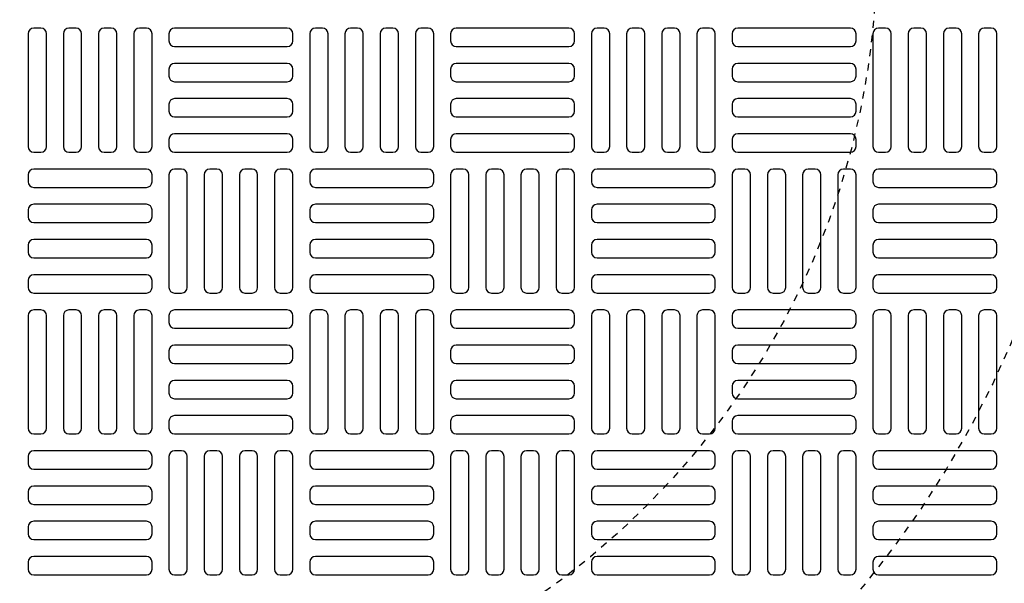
# Model space of a CAD drawing. Extents: x -285 to 5863, y 308 to 3178.
# Tile 469 of 622: x 1870 to 1884, y 1389 to 1397. Entities that reach past the tile are written whole.
import ezdxf

# ---------------------------------------------------------------- set-up
doc = ezdxf.new("R2010")
doc.units = 0
doc.header["$MEASUREMENT"] = 0
doc.linetypes.add('HIDDEN2', pattern=[0.28125, 0.1875, -0.09375])
doc.layers.get('DEFPOINTS').update_dxf_attribs({"linetype": 'CONTINUOUS'})
for name, color, linetype in [('TANK-MANHOLE-COVER-40', 2, 'CONTINUOUS'), ('TANK-MANHOLE-COVER-HATCH-40', 252, 'CONTINUOUS'), ('TANK-SLOPE', 3, 'CONTINUOUS')]:
    doc.layers.add(name, color=color, linetype=linetype)

msp = doc.modelspace()

# ---------------------------------------------------------------- linework, layer by layer
at = {"layer": 'DEFPOINTS', "color": 8, "linetype": 'HIDDEN2', "ltscale": 0.125}
msp.add_circle((1871.12893, 1398.08307), 14, dxfattribs=at)
msp.add_circle((1871.12893, 1398.08307), 14, dxfattribs=at)
msp.add_circle((1871.12893, 1398.08307), 14, dxfattribs=at)
msp.add_circle((1871.12893, 1398.08307), 14, dxfattribs=at)
at = {"layer": 'DEFPOINTS', "color": 8, "linetype": 'HIDDEN2', "ltscale": 0.5}
msp.add_circle((1871.12893, 1398.08307), 11, dxfattribs=at)
msp.add_circle((1871.12893, 1398.08307), 11, dxfattribs=at)
msp.add_circle((1871.12893, 1398.08307), 11, dxfattribs=at)
msp.add_circle((1871.12893, 1398.08307), 11, dxfattribs=at)
at = {"layer": 'TANK-MANHOLE-COVER-40', "color": 4, "linetype": 'Continuous'}
msp.add_circle((1871.1297, 1398.08307), 22.63902, dxfattribs=at)
at = {"layer": 'TANK-MANHOLE-COVER-40', "color": 1, "linetype": 'Continuous'}
msp.add_circle((1871.1297, 1398.08307), 22.44094, dxfattribs=at)
at = {"layer": 'TANK-MANHOLE-COVER-40', "color": 2, "linetype": 'Continuous'}
msp.add_circle((1871.1297, 1398.08307), 21.65354, dxfattribs=at)
at = {"layer": 'TANK-MANHOLE-COVER-HATCH-40', "linetype": 'Continuous', "flags": 128}
for points in [[(1870.3423, 1396.98071, 0.41421356), (1870.26356, 1396.90197), (1870.26356, 1395.32716, 0.41421356), (1870.3423, 1395.24842), (1870.44072, 1395.24842, 0.41421356), (1870.51946, 1395.32716), (1870.51946, 1396.90197, 0.41421356), (1870.44072, 1396.98071)], [(1870.83443, 1396.98071, 0.41421356), (1870.75568, 1396.90197), (1870.75568, 1395.32716, 0.41421356), (1870.83443, 1395.24842), (1870.93285, 1395.24842, 0.41421356), (1871.01159, 1395.32716), (1871.01159, 1396.90197, 0.41421356), (1870.93285, 1396.98071)], [(1871.32655, 1396.98071, 0.41421356), (1871.24781, 1396.90197), (1871.24781, 1395.32716, 0.41421356), (1871.32655, 1395.24842), (1871.42498, 1395.24842, 0.41421356), (1871.50372, 1395.32716), (1871.50372, 1396.90197, 0.41421356), (1871.42498, 1396.98071)], [(1871.81868, 1396.98071, 0.41421356), (1871.73994, 1396.90197), (1871.73994, 1395.32716, 0.41421356), (1871.81868, 1395.24842), (1871.9171, 1395.24842, 0.41421356), (1871.99584, 1395.32716), (1871.99584, 1396.90197, 0.41421356), (1871.9171, 1396.98071)], [(1873.96435, 1396.90197, 0.41421356), (1873.88561, 1396.98071), (1872.3108, 1396.98071, 0.41421356), (1872.23206, 1396.90197), (1872.23206, 1396.80354, 0.41421356), (1872.3108, 1396.7248), (1873.88561, 1396.7248, 0.41421356), (1873.96435, 1396.80354)], [(1874.27931, 1396.98071, 0.41421356), (1874.20057, 1396.90197), (1874.20057, 1395.32716, 0.41421356), (1874.27931, 1395.24842), (1874.37773, 1395.24842, 0.41421356), (1874.45647, 1395.32716), (1874.45647, 1396.90197, 0.41421356), (1874.37773, 1396.98071)], [(1874.77143, 1396.98071, 0.41421356), (1874.69269, 1396.90197), (1874.69269, 1395.32716, 0.41421356), (1874.77143, 1395.24842), (1874.86986, 1395.24842, 0.41421356), (1874.9486, 1395.32716), (1874.9486, 1396.90197, 0.41421356), (1874.86986, 1396.98071)], [(1875.26356, 1396.98071, 0.41421356), (1875.18482, 1396.90197), (1875.18482, 1395.32716, 0.41421356), (1875.26356, 1395.24842), (1875.36198, 1395.24842, 0.41421356), (1875.44072, 1395.32716), (1875.44072, 1396.90197, 0.41421356), (1875.36198, 1396.98071)], [(1875.75568, 1396.98071, 0.41421356), (1875.67694, 1396.90197), (1875.67694, 1395.32716, 0.41421356), (1875.75568, 1395.24842), (1875.85411, 1395.24842, 0.41421356), (1875.93285, 1395.32716), (1875.93285, 1396.90197, 0.41421356), (1875.85411, 1396.98071)], [(1877.90135, 1396.90197, 0.41421356), (1877.82261, 1396.98071), (1876.24781, 1396.98071, 0.41421356), (1876.16907, 1396.90197), (1876.16907, 1396.80354, 0.41421356), (1876.24781, 1396.7248), (1877.82261, 1396.7248, 0.41421356), (1877.90135, 1396.80354)], [(1878.21631, 1396.98071, 0.41421356), (1878.13757, 1396.90197), (1878.13757, 1395.32716, 0.41421356), (1878.21631, 1395.24842), (1878.31474, 1395.24842, 0.41421356), (1878.39348, 1395.32716), (1878.39348, 1396.90197, 0.41421356), (1878.31474, 1396.98071)], [(1878.70844, 1396.98071, 0.41421356), (1878.6297, 1396.90197), (1878.6297, 1395.32716, 0.41421356), (1878.70844, 1395.24842), (1878.80687, 1395.24842, 0.41421356), (1878.88561, 1395.32716), (1878.88561, 1396.90197, 0.41421356), (1878.80687, 1396.98071)], [(1879.20057, 1396.98071, 0.41421356), (1879.12183, 1396.90197), (1879.12183, 1395.32716, 0.41421356), (1879.20057, 1395.24842), (1879.29899, 1395.24842, 0.41421356), (1879.37773, 1395.32716), (1879.37773, 1396.90197, 0.41421356), (1879.29899, 1396.98071)], [(1879.69269, 1396.98071, 0.41421356), (1879.61395, 1396.90197), (1879.61395, 1395.32716, 0.41421356), (1879.69269, 1395.24842), (1879.79112, 1395.24842, 0.41421356), (1879.86986, 1395.32716), (1879.86986, 1396.90197, 0.41421356), (1879.79112, 1396.98071)], [(1881.83836, 1396.90197, 0.41421356), (1881.75962, 1396.98071), (1880.18482, 1396.98071, 0.41421356), (1880.10608, 1396.90197), (1880.10608, 1396.80354, 0.41421356), (1880.18482, 1396.7248), (1881.75962, 1396.7248, 0.41421356), (1881.83836, 1396.80354)], [(1882.15332, 1396.98071, 0.41421356), (1882.07458, 1396.90197), (1882.07458, 1395.32716, 0.41421356), (1882.15332, 1395.24842), (1882.25175, 1395.24842, 0.41421356), (1882.33049, 1395.32716), (1882.33049, 1396.90197, 0.41421356), (1882.25175, 1396.98071)], [(1882.64545, 1396.98071, 0.41421356), (1882.56671, 1396.90197), (1882.56671, 1395.32716, 0.41421356), (1882.64545, 1395.24842), (1882.74387, 1395.24842, 0.41421356), (1882.82261, 1395.32716), (1882.82261, 1396.90197, 0.41421356), (1882.74387, 1396.98071)], [(1883.13757, 1396.98071, 0.41421356), (1883.05883, 1396.90197), (1883.05883, 1395.32716, 0.41421356), (1883.13757, 1395.24842), (1883.236, 1395.24842, 0.41421356), (1883.31474, 1395.32716), (1883.31474, 1396.90197, 0.41421356), (1883.236, 1396.98071)], [(1883.6297, 1396.98071, 0.41421356), (1883.55096, 1396.90197), (1883.55096, 1395.32716, 0.41421356), (1883.6297, 1395.24842), (1883.72813, 1395.24842, 0.41421356), (1883.80687, 1395.32716), (1883.80687, 1396.90197, 0.41421356), (1883.72813, 1396.98071)], [(1873.96435, 1396.40984, 0.41421356), (1873.88561, 1396.48858), (1872.3108, 1396.48858, 0.41421356), (1872.23206, 1396.40984), (1872.23206, 1396.31141, 0.41421356), (1872.3108, 1396.23267), (1873.88561, 1396.23267, 0.41421356), (1873.96435, 1396.31141)], [(1877.90135, 1396.40984, 0.41421356), (1877.82261, 1396.48858), (1876.24781, 1396.48858, 0.41421356), (1876.16907, 1396.40984), (1876.16907, 1396.31141, 0.41421356), (1876.24781, 1396.23267), (1877.82261, 1396.23267, 0.41421356), (1877.90135, 1396.31141)], [(1881.83836, 1396.40984, 0.41421356), (1881.75962, 1396.48858), (1880.18482, 1396.48858, 0.41421356), (1880.10608, 1396.40984), (1880.10608, 1396.31141, 0.41421356), (1880.18482, 1396.23267), (1881.75962, 1396.23267, 0.41421356), (1881.83836, 1396.31141)], [(1873.96435, 1395.91771, 0.41421356), (1873.88561, 1395.99645), (1872.3108, 1395.99645, 0.41421356), (1872.23206, 1395.91771), (1872.23206, 1395.81929, 0.41421356), (1872.3108, 1395.74055), (1873.88561, 1395.74055, 0.41421356), (1873.96435, 1395.81929)], [(1877.90135, 1395.91771, 0.41421356), (1877.82261, 1395.99645), (1876.24781, 1395.99645, 0.41421356), (1876.16907, 1395.91771), (1876.16907, 1395.81929, 0.41421356), (1876.24781, 1395.74055), (1877.82261, 1395.74055, 0.41421356), (1877.90135, 1395.81929)], [(1881.83836, 1395.91771, 0.41421356), (1881.75962, 1395.99645), (1880.18482, 1395.99645, 0.41421356), (1880.10608, 1395.91771), (1880.10608, 1395.81929, 0.41421356), (1880.18482, 1395.74055), (1881.75962, 1395.74055, 0.41421356), (1881.83836, 1395.81929)], [(1873.96435, 1395.42559, 0.41421356), (1873.88561, 1395.50433), (1872.3108, 1395.50433, 0.41421356), (1872.23206, 1395.42559), (1872.23206, 1395.32716, 0.41421356), (1872.3108, 1395.24842), (1873.88561, 1395.24842, 0.41421356), (1873.96435, 1395.32716)], [(1877.90135, 1395.42559, 0.41421356), (1877.82261, 1395.50433), (1876.24781, 1395.50433, 0.41421356), (1876.16907, 1395.42559), (1876.16907, 1395.32716, 0.41421356), (1876.24781, 1395.24842), (1877.82261, 1395.24842, 0.41421356), (1877.90135, 1395.32716)], [(1881.83836, 1395.42559, 0.41421356), (1881.75962, 1395.50433), (1880.18482, 1395.50433, 0.41421356), (1880.10608, 1395.42559), (1880.10608, 1395.32716, 0.41421356), (1880.18482, 1395.24842), (1881.75962, 1395.24842, 0.41421356), (1881.83836, 1395.32716)], [(1870.26356, 1394.83504, 0.41421356), (1870.3423, 1394.7563), (1871.9171, 1394.7563, 0.41421356), (1871.99584, 1394.83504), (1871.99584, 1394.93346, 0.41421356), (1871.9171, 1395.0122), (1870.3423, 1395.0122, 0.41421356), (1870.26356, 1394.93346)], [(1872.3108, 1395.0122, 0.41421356), (1872.23206, 1394.93346), (1872.23206, 1393.35866, 0.41421356), (1872.3108, 1393.27992), (1872.40923, 1393.27992, 0.41421356), (1872.48797, 1393.35866), (1872.48797, 1394.93346, 0.41421356), (1872.40923, 1395.0122)], [(1872.80293, 1395.0122, 0.41421356), (1872.72419, 1394.93346), (1872.72419, 1393.35866, 0.41421356), (1872.80293, 1393.27992), (1872.90135, 1393.27992, 0.41421356), (1872.98009, 1393.35866), (1872.98009, 1394.93346, 0.41421356), (1872.90135, 1395.0122)], [(1873.29506, 1395.0122, 0.41421356), (1873.21631, 1394.93346), (1873.21631, 1393.35866, 0.41421356), (1873.29506, 1393.27992), (1873.39348, 1393.27992, 0.41421356), (1873.47222, 1393.35866), (1873.47222, 1394.93346, 0.41421356), (1873.39348, 1395.0122)], [(1873.78718, 1395.0122, 0.41421356), (1873.70844, 1394.93346), (1873.70844, 1393.35866, 0.41421356), (1873.78718, 1393.27992), (1873.88561, 1393.27992, 0.41421356), (1873.96435, 1393.35866), (1873.96435, 1394.93346, 0.41421356), (1873.88561, 1395.0122)], [(1874.20057, 1394.83504, 0.41421356), (1874.27931, 1394.7563), (1875.85411, 1394.7563, 0.41421356), (1875.93285, 1394.83504), (1875.93285, 1394.93346, 0.41421356), (1875.85411, 1395.0122), (1874.27931, 1395.0122, 0.41421356), (1874.20057, 1394.93346)], [(1876.24781, 1395.0122, 0.41421356), (1876.16907, 1394.93346), (1876.16907, 1393.35866, 0.41421356), (1876.24781, 1393.27992), (1876.34624, 1393.27992, 0.41421356), (1876.42498, 1393.35866), (1876.42498, 1394.93346, 0.41421356), (1876.34624, 1395.0122)], [(1876.73994, 1395.0122, 0.41421356), (1876.6612, 1394.93346), (1876.6612, 1393.35866, 0.41421356), (1876.73994, 1393.27992), (1876.83836, 1393.27992, 0.41421356), (1876.9171, 1393.35866), (1876.9171, 1394.93346, 0.41421356), (1876.83836, 1395.0122)], [(1877.23206, 1395.0122, 0.41421356), (1877.15332, 1394.93346), (1877.15332, 1393.35866, 0.41421356), (1877.23206, 1393.27992), (1877.33049, 1393.27992, 0.41421356), (1877.40923, 1393.35866), (1877.40923, 1394.93346, 0.41421356), (1877.33049, 1395.0122)], [(1877.72419, 1395.0122, 0.41421356), (1877.64545, 1394.93346), (1877.64545, 1393.35866, 0.41421356), (1877.72419, 1393.27992), (1877.82261, 1393.27992, 0.41421356), (1877.90135, 1393.35866), (1877.90135, 1394.93346, 0.41421356), (1877.82261, 1395.0122)], [(1878.13757, 1394.83504, 0.41421356), (1878.21631, 1394.7563), (1879.79112, 1394.7563, 0.41421356), (1879.86986, 1394.83504), (1879.86986, 1394.93346, 0.41421356), (1879.79112, 1395.0122), (1878.21631, 1395.0122, 0.41421356), (1878.13757, 1394.93346)], [(1880.18482, 1395.0122, 0.41421356), (1880.10608, 1394.93346), (1880.10608, 1393.35866, 0.41421356), (1880.18482, 1393.27992), (1880.28324, 1393.27992, 0.41421356), (1880.36198, 1393.35866), (1880.36198, 1394.93346, 0.41421356), (1880.28324, 1395.0122)], [(1880.67694, 1395.0122, 0.41421356), (1880.5982, 1394.93346), (1880.5982, 1393.35866, 0.41421356), (1880.67694, 1393.27992), (1880.77537, 1393.27992, 0.41421356), (1880.85411, 1393.35866), (1880.85411, 1394.93346, 0.41421356), (1880.77537, 1395.0122)], [(1881.16907, 1395.0122, 0.41421356), (1881.09033, 1394.93346), (1881.09033, 1393.35866, 0.41421356), (1881.16907, 1393.27992), (1881.2675, 1393.27992, 0.41421356), (1881.34624, 1393.35866), (1881.34624, 1394.93346, 0.41421356), (1881.2675, 1395.0122)], [(1881.6612, 1395.0122, 0.41421356), (1881.58246, 1394.93346), (1881.58246, 1393.35866, 0.41421356), (1881.6612, 1393.27992), (1881.75962, 1393.27992, 0.41421356), (1881.83836, 1393.35866), (1881.83836, 1394.93346, 0.41421356), (1881.75962, 1395.0122)], [(1882.07458, 1394.83504, 0.41421356), (1882.15332, 1394.7563), (1883.72813, 1394.7563, 0.41421356), (1883.80687, 1394.83504), (1883.80687, 1394.93346, 0.41421356), (1883.72813, 1395.0122), (1882.15332, 1395.0122, 0.41421356), (1882.07458, 1394.93346)], [(1870.26356, 1394.34291, 0.41421356), (1870.3423, 1394.26417), (1871.9171, 1394.26417, 0.41421356), (1871.99584, 1394.34291), (1871.99584, 1394.44134, 0.41421356), (1871.9171, 1394.52008), (1870.3423, 1394.52008, 0.41421356), (1870.26356, 1394.44134)], [(1874.20057, 1394.34291, 0.41421356), (1874.27931, 1394.26417), (1875.85411, 1394.26417, 0.41421356), (1875.93285, 1394.34291), (1875.93285, 1394.44134, 0.41421356), (1875.85411, 1394.52008), (1874.27931, 1394.52008, 0.41421356), (1874.20057, 1394.44134)], [(1878.13757, 1394.34291, 0.41421356), (1878.21631, 1394.26417), (1879.79112, 1394.26417, 0.41421356), (1879.86986, 1394.34291), (1879.86986, 1394.44134, 0.41421356), (1879.79112, 1394.52008), (1878.21631, 1394.52008, 0.41421356), (1878.13757, 1394.44134)], [(1882.07458, 1394.34291, 0.41421356), (1882.15332, 1394.26417), (1883.72813, 1394.26417, 0.41421356), (1883.80687, 1394.34291), (1883.80687, 1394.44134, 0.41421356), (1883.72813, 1394.52008), (1882.15332, 1394.52008, 0.41421356), (1882.07458, 1394.44134)], [(1870.26356, 1393.85078, 0.41421356), (1870.3423, 1393.77204), (1871.9171, 1393.77204, 0.41421356), (1871.99584, 1393.85078), (1871.99584, 1393.94921, 0.41421356), (1871.9171, 1394.02795), (1870.3423, 1394.02795, 0.41421356), (1870.26356, 1393.94921)], [(1874.20057, 1393.85078, 0.41421356), (1874.27931, 1393.77204), (1875.85411, 1393.77204, 0.41421356), (1875.93285, 1393.85078), (1875.93285, 1393.94921, 0.41421356), (1875.85411, 1394.02795), (1874.27931, 1394.02795, 0.41421356), (1874.20057, 1393.94921)], [(1878.13757, 1393.85078, 0.41421356), (1878.21631, 1393.77204), (1879.79112, 1393.77204, 0.41421356), (1879.86986, 1393.85078), (1879.86986, 1393.94921, 0.41421356), (1879.79112, 1394.02795), (1878.21631, 1394.02795, 0.41421356), (1878.13757, 1393.94921)], [(1882.07458, 1393.85078, 0.41421356), (1882.15332, 1393.77204), (1883.72813, 1393.77204, 0.41421356), (1883.80687, 1393.85078), (1883.80687, 1393.94921, 0.41421356), (1883.72813, 1394.02795), (1882.15332, 1394.02795, 0.41421356), (1882.07458, 1393.94921)], [(1870.26356, 1393.35866, 0.41421356), (1870.3423, 1393.27992), (1871.9171, 1393.27992, 0.41421356), (1871.99584, 1393.35866), (1871.99584, 1393.45708, 0.41421356), (1871.9171, 1393.53582), (1870.3423, 1393.53582, 0.41421356), (1870.26356, 1393.45708)], [(1874.20057, 1393.35866, 0.41421356), (1874.27931, 1393.27992), (1875.85411, 1393.27992, 0.41421356), (1875.93285, 1393.35866), (1875.93285, 1393.45708, 0.41421356), (1875.85411, 1393.53582), (1874.27931, 1393.53582, 0.41421356), (1874.20057, 1393.45708)], [(1878.13757, 1393.35866, 0.41421356), (1878.21631, 1393.27992), (1879.79112, 1393.27992, 0.41421356), (1879.86986, 1393.35866), (1879.86986, 1393.45708, 0.41421356), (1879.79112, 1393.53582), (1878.21631, 1393.53582, 0.41421356), (1878.13757, 1393.45708)], [(1882.07458, 1393.35866, 0.41421356), (1882.15332, 1393.27992), (1883.72813, 1393.27992, 0.41421356), (1883.80687, 1393.35866), (1883.80687, 1393.45708, 0.41421356), (1883.72813, 1393.53582), (1882.15332, 1393.53582, 0.41421356), (1882.07458, 1393.45708)], [(1870.3423, 1393.0437, 0.41421356), (1870.26356, 1392.96496), (1870.26356, 1391.39015, 0.41421356), (1870.3423, 1391.31141), (1870.44072, 1391.31141, 0.41421356), (1870.51946, 1391.39015), (1870.51946, 1392.96496, 0.41421356), (1870.44072, 1393.0437)], [(1870.83443, 1393.0437, 0.41421356), (1870.75568, 1392.96496), (1870.75568, 1391.39015, 0.41421356), (1870.83443, 1391.31141), (1870.93285, 1391.31141, 0.41421356), (1871.01159, 1391.39015), (1871.01159, 1392.96496, 0.41421356), (1870.93285, 1393.0437)], [(1871.32655, 1393.0437, 0.41421356), (1871.24781, 1392.96496), (1871.24781, 1391.39015, 0.41421356), (1871.32655, 1391.31141), (1871.42498, 1391.31141, 0.41421356), (1871.50372, 1391.39015), (1871.50372, 1392.96496, 0.41421356), (1871.42498, 1393.0437)], [(1871.81868, 1393.0437, 0.41421356), (1871.73994, 1392.96496), (1871.73994, 1391.39015, 0.41421356), (1871.81868, 1391.31141), (1871.9171, 1391.31141, 0.41421356), (1871.99584, 1391.39015), (1871.99584, 1392.96496, 0.41421356), (1871.9171, 1393.0437)], [(1873.96435, 1392.96496, 0.41421356), (1873.88561, 1393.0437), (1872.3108, 1393.0437, 0.41421356), (1872.23206, 1392.96496), (1872.23206, 1392.86653, 0.41421356), (1872.3108, 1392.78779), (1873.88561, 1392.78779, 0.41421356), (1873.96435, 1392.86653)], [(1874.27931, 1393.0437, 0.41421356), (1874.20057, 1392.96496), (1874.20057, 1391.39015, 0.41421356), (1874.27931, 1391.31141), (1874.37773, 1391.31141, 0.41421356), (1874.45647, 1391.39015), (1874.45647, 1392.96496, 0.41421356), (1874.37773, 1393.0437)], [(1874.77143, 1393.0437, 0.41421356), (1874.69269, 1392.96496), (1874.69269, 1391.39015, 0.41421356), (1874.77143, 1391.31141), (1874.86986, 1391.31141, 0.41421356), (1874.9486, 1391.39015), (1874.9486, 1392.96496, 0.41421356), (1874.86986, 1393.0437)], [(1875.26356, 1393.0437, 0.41421356), (1875.18482, 1392.96496), (1875.18482, 1391.39015, 0.41421356), (1875.26356, 1391.31141), (1875.36198, 1391.31141, 0.41421356), (1875.44072, 1391.39015), (1875.44072, 1392.96496, 0.41421356), (1875.36198, 1393.0437)], [(1875.75568, 1393.0437, 0.41421356), (1875.67694, 1392.96496), (1875.67694, 1391.39015, 0.41421356), (1875.75568, 1391.31141), (1875.85411, 1391.31141, 0.41421356), (1875.93285, 1391.39015), (1875.93285, 1392.96496, 0.41421356), (1875.85411, 1393.0437)], [(1877.90135, 1392.96496, 0.41421356), (1877.82261, 1393.0437), (1876.24781, 1393.0437, 0.41421356), (1876.16907, 1392.96496), (1876.16907, 1392.86653, 0.41421356), (1876.24781, 1392.78779), (1877.82261, 1392.78779, 0.41421356), (1877.90135, 1392.86653)], [(1878.21631, 1393.0437, 0.41421356), (1878.13757, 1392.96496), (1878.13757, 1391.39015, 0.41421356), (1878.21631, 1391.31141), (1878.31474, 1391.31141, 0.41421356), (1878.39348, 1391.39015), (1878.39348, 1392.96496, 0.41421356), (1878.31474, 1393.0437)], [(1878.70844, 1393.0437, 0.41421356), (1878.6297, 1392.96496), (1878.6297, 1391.39015, 0.41421356), (1878.70844, 1391.31141), (1878.80687, 1391.31141, 0.41421356), (1878.88561, 1391.39015), (1878.88561, 1392.96496, 0.41421356), (1878.80687, 1393.0437)], [(1879.20057, 1393.0437, 0.41421356), (1879.12183, 1392.96496), (1879.12183, 1391.39015, 0.41421356), (1879.20057, 1391.31141), (1879.29899, 1391.31141, 0.41421356), (1879.37773, 1391.39015), (1879.37773, 1392.96496, 0.41421356), (1879.29899, 1393.0437)], [(1879.69269, 1393.0437, 0.41421356), (1879.61395, 1392.96496), (1879.61395, 1391.39015, 0.41421356), (1879.69269, 1391.31141), (1879.79112, 1391.31141, 0.41421356), (1879.86986, 1391.39015), (1879.86986, 1392.96496, 0.41421356), (1879.79112, 1393.0437)], [(1881.83836, 1392.96496, 0.41421356), (1881.75962, 1393.0437), (1880.18482, 1393.0437, 0.41421356), (1880.10608, 1392.96496), (1880.10608, 1392.86653, 0.41421356), (1880.18482, 1392.78779), (1881.75962, 1392.78779, 0.41421356), (1881.83836, 1392.86653)], [(1882.15332, 1393.0437, 0.41421356), (1882.07458, 1392.96496), (1882.07458, 1391.39015, 0.41421356), (1882.15332, 1391.31141), (1882.25175, 1391.31141, 0.41421356), (1882.33049, 1391.39015), (1882.33049, 1392.96496, 0.41421356), (1882.25175, 1393.0437)], [(1882.64545, 1393.0437, 0.41421356), (1882.56671, 1392.96496), (1882.56671, 1391.39015, 0.41421356), (1882.64545, 1391.31141), (1882.74387, 1391.31141, 0.41421356), (1882.82261, 1391.39015), (1882.82261, 1392.96496, 0.41421356), (1882.74387, 1393.0437)], [(1883.13757, 1393.0437, 0.41421356), (1883.05883, 1392.96496), (1883.05883, 1391.39015, 0.41421356), (1883.13757, 1391.31141), (1883.236, 1391.31141, 0.41421356), (1883.31474, 1391.39015), (1883.31474, 1392.96496, 0.41421356), (1883.236, 1393.0437)], [(1883.6297, 1393.0437, 0.41421356), (1883.55096, 1392.96496), (1883.55096, 1391.39015, 0.41421356), (1883.6297, 1391.31141), (1883.72813, 1391.31141, 0.41421356), (1883.80687, 1391.39015), (1883.80687, 1392.96496, 0.41421356), (1883.72813, 1393.0437)], [(1873.96435, 1392.47283, 0.41421356), (1873.88561, 1392.55157), (1872.3108, 1392.55157, 0.41421356), (1872.23206, 1392.47283), (1872.23206, 1392.37441, 0.41421356), (1872.3108, 1392.29567), (1873.88561, 1392.29567, 0.41421356), (1873.96435, 1392.37441)], [(1877.90135, 1392.47283, 0.41421356), (1877.82261, 1392.55157), (1876.24781, 1392.55157, 0.41421356), (1876.16907, 1392.47283), (1876.16907, 1392.37441, 0.41421356), (1876.24781, 1392.29567), (1877.82261, 1392.29567, 0.41421356), (1877.90135, 1392.37441)], [(1881.83836, 1392.47283, 0.41421356), (1881.75962, 1392.55157), (1880.18482, 1392.55157, 0.41421356), (1880.10608, 1392.47283), (1880.10608, 1392.37441, 0.41421356), (1880.18482, 1392.29567), (1881.75962, 1392.29567, 0.41421356), (1881.83836, 1392.37441)], [(1873.96435, 1391.98071, 0.41421356), (1873.88561, 1392.05945), (1872.3108, 1392.05945, 0.41421356), (1872.23206, 1391.98071), (1872.23206, 1391.88228, 0.41421356), (1872.3108, 1391.80354), (1873.88561, 1391.80354, 0.41421356), (1873.96435, 1391.88228)], [(1877.90135, 1391.98071, 0.41421356), (1877.82261, 1392.05945), (1876.24781, 1392.05945, 0.41421356), (1876.16907, 1391.98071), (1876.16907, 1391.88228, 0.41421356), (1876.24781, 1391.80354), (1877.82261, 1391.80354, 0.41421356), (1877.90135, 1391.88228)], [(1881.83836, 1391.98071, 0.41421356), (1881.75962, 1392.05945), (1880.18482, 1392.05945, 0.41421356), (1880.10608, 1391.98071), (1880.10608, 1391.88228, 0.41421356), (1880.18482, 1391.80354), (1881.75962, 1391.80354, 0.41421356), (1881.83836, 1391.88228)], [(1873.96435, 1391.48858, 0.41421356), (1873.88561, 1391.56732), (1872.3108, 1391.56732, 0.41421356), (1872.23206, 1391.48858), (1872.23206, 1391.39015, 0.41421356), (1872.3108, 1391.31141), (1873.88561, 1391.31141, 0.41421356), (1873.96435, 1391.39015)], [(1877.90135, 1391.48858, 0.41421356), (1877.82261, 1391.56732), (1876.24781, 1391.56732, 0.41421356), (1876.16907, 1391.48858), (1876.16907, 1391.39015, 0.41421356), (1876.24781, 1391.31141), (1877.82261, 1391.31141, 0.41421356), (1877.90135, 1391.39015)], [(1881.83836, 1391.48858, 0.41421356), (1881.75962, 1391.56732), (1880.18482, 1391.56732, 0.41421356), (1880.10608, 1391.48858), (1880.10608, 1391.39015, 0.41421356), (1880.18482, 1391.31141), (1881.75962, 1391.31141, 0.41421356), (1881.83836, 1391.39015)], [(1870.26356, 1390.89803, 0.41421356), (1870.3423, 1390.81929), (1871.9171, 1390.81929, 0.41421356), (1871.99584, 1390.89803), (1871.99584, 1390.99645, 0.41421356), (1871.9171, 1391.07519), (1870.3423, 1391.07519, 0.41421356), (1870.26356, 1390.99645)], [(1872.3108, 1391.07519, 0.41421356), (1872.23206, 1390.99645), (1872.23206, 1389.42165, 0.41421356), (1872.3108, 1389.34291), (1872.40923, 1389.34291, 0.41421356), (1872.48797, 1389.42165), (1872.48797, 1390.99645, 0.41421356), (1872.40923, 1391.07519)], [(1872.80293, 1391.07519, 0.41421356), (1872.72419, 1390.99645), (1872.72419, 1389.42165, 0.41421356), (1872.80293, 1389.34291), (1872.90135, 1389.34291, 0.41421356), (1872.98009, 1389.42165), (1872.98009, 1390.99645, 0.41421356), (1872.90135, 1391.07519)], [(1873.29506, 1391.07519, 0.41421356), (1873.21631, 1390.99645), (1873.21631, 1389.42165, 0.41421356), (1873.29506, 1389.34291), (1873.39348, 1389.34291, 0.41421356), (1873.47222, 1389.42165), (1873.47222, 1390.99645, 0.41421356), (1873.39348, 1391.07519)], [(1873.78718, 1391.07519, 0.41421356), (1873.70844, 1390.99645), (1873.70844, 1389.42165, 0.41421356), (1873.78718, 1389.34291), (1873.88561, 1389.34291, 0.41421356), (1873.96435, 1389.42165), (1873.96435, 1390.99645, 0.41421356), (1873.88561, 1391.07519)], [(1874.20057, 1390.89803, 0.41421356), (1874.27931, 1390.81929), (1875.85411, 1390.81929, 0.41421356), (1875.93285, 1390.89803), (1875.93285, 1390.99645, 0.41421356), (1875.85411, 1391.07519), (1874.27931, 1391.07519, 0.41421356), (1874.20057, 1390.99645)], [(1876.24781, 1391.07519, 0.41421356), (1876.16907, 1390.99645), (1876.16907, 1389.42165, 0.41421356), (1876.24781, 1389.34291), (1876.34624, 1389.34291, 0.41421356), (1876.42498, 1389.42165), (1876.42498, 1390.99645, 0.41421356), (1876.34624, 1391.07519)], [(1876.73994, 1391.07519, 0.41421356), (1876.6612, 1390.99645), (1876.6612, 1389.42165, 0.41421356), (1876.73994, 1389.34291), (1876.83836, 1389.34291, 0.41421356), (1876.9171, 1389.42165), (1876.9171, 1390.99645, 0.41421356), (1876.83836, 1391.07519)], [(1877.23206, 1391.07519, 0.41421356), (1877.15332, 1390.99645), (1877.15332, 1389.42165, 0.41421356), (1877.23206, 1389.34291), (1877.33049, 1389.34291, 0.41421356), (1877.40923, 1389.42165), (1877.40923, 1390.99645, 0.41421356), (1877.33049, 1391.07519)], [(1877.72419, 1391.07519, 0.41421356), (1877.64545, 1390.99645), (1877.64545, 1389.42165, 0.41421356), (1877.72419, 1389.34291), (1877.82261, 1389.34291, 0.41421356), (1877.90135, 1389.42165), (1877.90135, 1390.99645, 0.41421356), (1877.82261, 1391.07519)], [(1878.13757, 1390.89803, 0.41421356), (1878.21631, 1390.81929), (1879.79112, 1390.81929, 0.41421356), (1879.86986, 1390.89803), (1879.86986, 1390.99645, 0.41421356), (1879.79112, 1391.07519), (1878.21631, 1391.07519, 0.41421356), (1878.13757, 1390.99645)], [(1880.18482, 1391.07519, 0.41421356), (1880.10608, 1390.99645), (1880.10608, 1389.42165, 0.41421356), (1880.18482, 1389.34291), (1880.28324, 1389.34291, 0.41421356), (1880.36198, 1389.42165), (1880.36198, 1390.99645, 0.41421356), (1880.28324, 1391.07519)], [(1880.67694, 1391.07519, 0.41421356), (1880.5982, 1390.99645), (1880.5982, 1389.42165, 0.41421356), (1880.67694, 1389.34291), (1880.77537, 1389.34291, 0.41421356), (1880.85411, 1389.42165), (1880.85411, 1390.99645, 0.41421356), (1880.77537, 1391.07519)], [(1881.16907, 1391.07519, 0.41421356), (1881.09033, 1390.99645), (1881.09033, 1389.42165, 0.41421356), (1881.16907, 1389.34291), (1881.2675, 1389.34291, 0.41421356), (1881.34624, 1389.42165), (1881.34624, 1390.99645, 0.41421356), (1881.2675, 1391.07519)], [(1881.6612, 1391.07519, 0.41421356), (1881.58246, 1390.99645), (1881.58246, 1389.42165, 0.41421356), (1881.6612, 1389.34291), (1881.75962, 1389.34291, 0.41421356), (1881.83836, 1389.42165), (1881.83836, 1390.99645, 0.41421356), (1881.75962, 1391.07519)], [(1882.07458, 1390.89803, 0.41421356), (1882.15332, 1390.81929), (1883.72813, 1390.81929, 0.41421356), (1883.80687, 1390.89803), (1883.80687, 1390.99645, 0.41421356), (1883.72813, 1391.07519), (1882.15332, 1391.07519, 0.41421356), (1882.07458, 1390.99645)], [(1870.26356, 1390.4059, 0.41421356), (1870.3423, 1390.32716), (1871.9171, 1390.32716, 0.41421356), (1871.99584, 1390.4059), (1871.99584, 1390.50433, 0.41421356), (1871.9171, 1390.58307), (1870.3423, 1390.58307, 0.41421356), (1870.26356, 1390.50433)], [(1874.20057, 1390.4059, 0.41421356), (1874.27931, 1390.32716), (1875.85411, 1390.32716, 0.41421356), (1875.93285, 1390.4059), (1875.93285, 1390.50433, 0.41421356), (1875.85411, 1390.58307), (1874.27931, 1390.58307, 0.41421356), (1874.20057, 1390.50433)], [(1878.13757, 1390.4059, 0.41421356), (1878.21631, 1390.32716), (1879.79112, 1390.32716, 0.41421356), (1879.86986, 1390.4059), (1879.86986, 1390.50433, 0.41421356), (1879.79112, 1390.58307), (1878.21631, 1390.58307, 0.41421356), (1878.13757, 1390.50433)], [(1882.07458, 1390.4059, 0.41421356), (1882.15332, 1390.32716), (1883.72813, 1390.32716, 0.41421356), (1883.80687, 1390.4059), (1883.80687, 1390.50433, 0.41421356), (1883.72813, 1390.58307), (1882.15332, 1390.58307, 0.41421356), (1882.07458, 1390.50433)], [(1870.26356, 1389.91378, 0.41421356), (1870.3423, 1389.83504), (1871.9171, 1389.83504, 0.41421356), (1871.99584, 1389.91378), (1871.99584, 1390.0122, 0.41421356), (1871.9171, 1390.09094), (1870.3423, 1390.09094, 0.41421356), (1870.26356, 1390.0122)], [(1874.20057, 1389.91378, 0.41421356), (1874.27931, 1389.83504), (1875.85411, 1389.83504, 0.41421356), (1875.93285, 1389.91378), (1875.93285, 1390.0122, 0.41421356), (1875.85411, 1390.09094), (1874.27931, 1390.09094, 0.41421356), (1874.20057, 1390.0122)], [(1878.13757, 1389.91378, 0.41421356), (1878.21631, 1389.83504), (1879.79112, 1389.83504, 0.41421356), (1879.86986, 1389.91378), (1879.86986, 1390.0122, 0.41421356), (1879.79112, 1390.09094), (1878.21631, 1390.09094, 0.41421356), (1878.13757, 1390.0122)], [(1882.07458, 1389.91378, 0.41421356), (1882.15332, 1389.83504), (1883.72813, 1389.83504, 0.41421356), (1883.80687, 1389.91378), (1883.80687, 1390.0122, 0.41421356), (1883.72813, 1390.09094), (1882.15332, 1390.09094, 0.41421356), (1882.07458, 1390.0122)], [(1870.26356, 1389.42165, 0.41421356), (1870.3423, 1389.34291), (1871.9171, 1389.34291, 0.41421356), (1871.99584, 1389.42165), (1871.99584, 1389.52008, 0.41421356), (1871.9171, 1389.59882), (1870.3423, 1389.59882, 0.41421356), (1870.26356, 1389.52008)], [(1874.20057, 1389.42165, 0.41421356), (1874.27931, 1389.34291), (1875.85411, 1389.34291, 0.41421356), (1875.93285, 1389.42165), (1875.93285, 1389.52008, 0.41421356), (1875.85411, 1389.59882), (1874.27931, 1389.59882, 0.41421356), (1874.20057, 1389.52008)], [(1878.13757, 1389.42165, 0.41421356), (1878.21631, 1389.34291), (1879.79112, 1389.34291, 0.41421356), (1879.86986, 1389.42165), (1879.86986, 1389.52008, 0.41421356), (1879.79112, 1389.59882), (1878.21631, 1389.59882, 0.41421356), (1878.13757, 1389.52008)], [(1882.07458, 1389.42165, 0.41421356), (1882.15332, 1389.34291), (1883.72813, 1389.34291, 0.41421356), (1883.80687, 1389.42165), (1883.80687, 1389.52008, 0.41421356), (1883.72813, 1389.59882), (1882.15332, 1389.59882, 0.41421356), (1882.07458, 1389.52008)]]:
    msp.add_lwpolyline(points, format="xyb", close=True, dxfattribs=at)
at = {"layer": 'TANK-SLOPE'}
msp.add_lwpolyline([(1870.54323, 1432.65324, -1.01702303), (1870.54385, 1363.38507), (1870.54323, 1363.38508)], format="xyb", dxfattribs=at)

doc.saveas('drawing.dxf')
